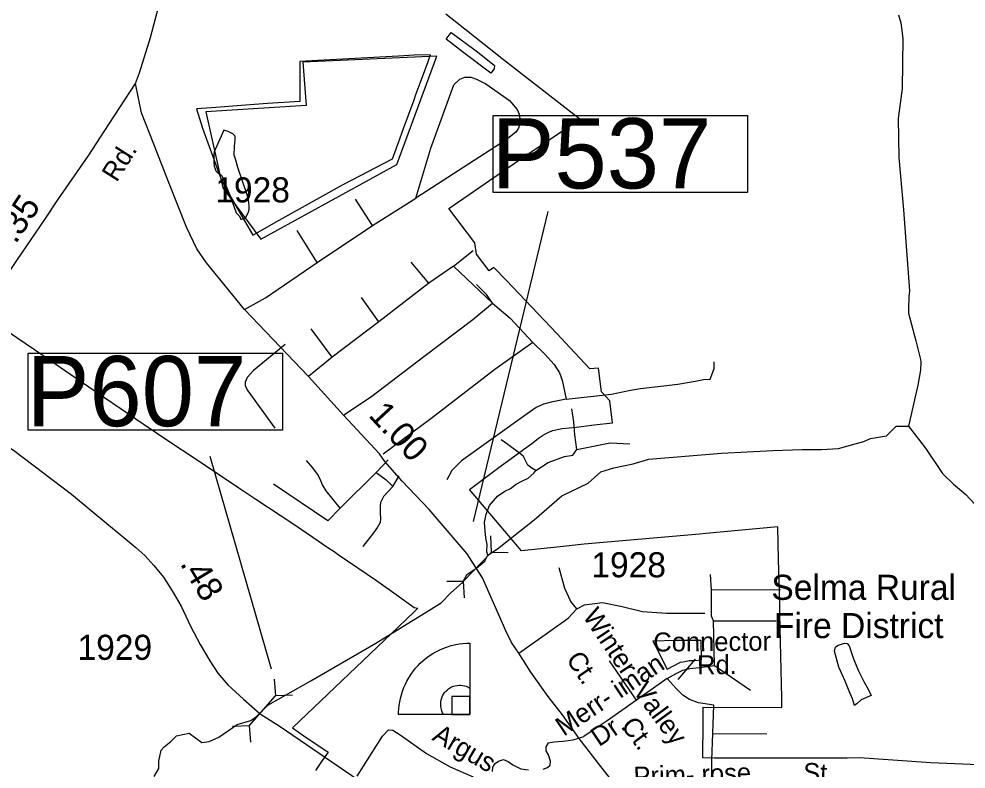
# Model space of a CAD drawing. Extents: x 2082433 to 2279600, y 546599 to 755198.
# Drawn here: x 2208110 to 2212827, y 653851 to 657589 of the extents above; entities that cross this region are included whole.
import ezdxf

# ---------------------------------------------------------------- set-up
doc = ezdxf.new("R2010")
doc.units = 0
for name, color, linetype in [('Exist Boundary Political City Limit New', 7, 'Continuous'), ('Exist Boundary Political City Limit New Hole', 7, 'Continuous'), ('Exist Boundary Political Fire Districts Label', 7, 'Continuous'), ('Exist Cultural Recreational Baseball or SoftBall Diamond CELL', 7, 'Continuous'), ('Exist Hydrographic Creek Single Shore', 7, 'Continuous'), ('Exist Hydrographic Misc Water Feature', 7, 'Continuous'), ('Exist Road Non-System Type 51', 7, 'Continuous'), ('Exist Road Non-System Type 51 Label', 7, 'Continuous'), ('Exist Road Secondary Mileage Hundredths English Label', 7, 'Continuous'), ('Exist Road Secondary Structure Pipe CELL', 7, 'Continuous'), ('Exist Road Secondary Structure Pipe Number Label', 7, 'Continuous'), ('Exist Road Secondary Type 51 Attributed', 7, 'Continuous'), ('Exist Road Secondary Type 51 Label', 7, 'Continuous'), ('Exist Road Secondary Type 51 Number Label', 7, 'Continuous'), ('Map Preparation Boundary City Limit Buffer Line', 7, 'Continuous')]:
    doc.layers.add(name, color=color, linetype=linetype)

msp = doc.modelspace()

# ---------------------------------------------------------------- linework, layer by layer
at = {"layer": 'Exist Boundary Political City Limit New'}
for points in [[(2213006.8, 653866.3), (2212651.5, 653881.9), (2212295.8, 653906.6), (2212235.5, 653905.8), (2211936.8, 653905.8), (2211904.2, 653905.8), (2211877.5, 653905.8), (2211827.2, 653905.8), (2211778, 653905.9), (2211727.2, 653905.9), (2211676, 653905.9), (2211626.8, 653905.9), (2211573.8, 653906), (2211516.2, 653907.5), (2211516.2, 653945.3), (2211516.8, 654042.4), (2211517.2, 654159.2), (2211909, 654158.2), (2211909.5, 654205.3), (2211899.5, 654624.5), (2211899, 654653.3), (2211897, 654734.6), (2211895.8, 654784.1), (2211893, 654895.6), (2211889.2, 655057.2), (2211531.2, 655025.3), (2211499.2, 655022.1), (2210924.2, 654971.4), (2210805.5, 654959.1), (2210612.2, 654938.8), (2210353.2, 655243.3), (2210434, 655303.2), (2210507.2, 655357.8), (2210604.5, 655430), (2210663.5, 655473.9), (2210687, 655491.2), (2210696.8, 655499.3), (2210707, 655506.8), (2210717.8, 655513.8), (2210728.8, 655520.1), (2210741.8, 655526.8), (2210755.5, 655532.6), (2210769.5, 655537.6), (2210783.8, 655541.7), (2210798, 655544.9), (2210815.2, 655547.5), (2210884.5, 655555.4), (2210975, 655565.7), (2211065.2, 655576), (2211052.8, 655685.3), (2211010.5, 655730.8), (2210996.2, 655849.2), (2210953, 655845), (2210854.5, 655950.2), (2210788.5, 656020.8), (2210726.2, 656087.2), (2210664.2, 656153.4), (2210599.5, 656221), (2210538, 656285.4), (2210475.2, 656351), (2210451.8, 656333.3), (2210388.2, 656416.9), (2210380.5, 656473.9), (2210250.5, 656644.6), (2210623.5, 656901.6), (2210903.5, 657089.1), (2210522.5, 657385.3), (2210282, 657576.8), (2210236.5, 657613.4)], [(2209023.5, 657044.9), (2209050, 656971.5), (2209112.8, 656798.2), (2209140.5, 656742.4), (2209160.2, 656708.4), (2209273.8, 656511.2), (2209406.5, 656586.8), (2209725.2, 656763.8), (2209970.5, 656891), (2210000, 656973), (2210025, 657042.4), (2210077.5, 657186.3), (2210087, 657212.1), (2210139.2, 657353.4), (2210159.8, 657409.6), (2210077.5, 657408), (2210000, 657403.8), (2209598.2, 657381.7), (2209509, 657376.9), (2209509, 657176.7), (2209347.5, 657167.7), (2209217.5, 657157.8), (2209069.2, 657146.4), (2208993.2, 657140.2), (2209023.5, 657044.9)], [(2208052.2, 656032.7), (2208187, 655940.9), (2208421.5, 655780.9), (2208728.8, 655571.6), (2208851.2, 655488.1), (2208991.5, 655394.4), (2209204, 655252.4), (2209289, 655196.4), (2209473.8, 655074.6), (2209574, 655006.4), (2209647.8, 654955.8), (2209679, 654934.4), (2209700.2, 654919.8), (2209890.5, 654789.9), (2210000, 654711.8), (2210077.5, 654656.4), (2210096.2, 654652.2), (2210077.5, 654634), (2210000, 654560), (2209471.8, 654055.6), (2209528, 654016.4)], [(2211278, 654467.5), (2211337.5, 654348.7), (2211405.2, 654383.6), (2211426, 654387.7), (2211447.8, 654391.4), (2211476, 654392.6), (2211508.5, 654394.9), (2211508.2, 654491.2), (2211382, 654491.4), (2211267.2, 654488.3), (2211278, 654467.5)], [(2209528, 654016.4), (2209649.2, 653935.7), (2209620.5, 653893.9), (2209586, 653843.6)]]:
    msp.add_lwpolyline(points, dxfattribs=at)
at = {"layer": 'Exist Boundary Political City Limit New Hole'}
msp.add_lwpolyline([(2209040.4, 657125.7), (2209124.4, 656747.5), (2209313.9, 656492), (2209991.3, 656863), (2210191.1, 657403), (2209523.1, 657373.9), (2209539.4, 657157), (2209040.4, 657125.7)], dxfattribs=at)
at = {"layer": 'Exist Cultural Recreational Baseball or SoftBall Diamond CELL'}
for points in [[(2210355.8, 654123.3), (2210000.8, 654123.3), (2210000.9, 654133.8), (2210001.9, 654151.7), (2210003.6, 654168), (2210006.4, 654185.5), (2210009.6, 654201.8), (2210014.3, 654220.2), (2210019.8, 654238.5), (2210027, 654257.4), (2210034.4, 654274.1), (2210041.6, 654288.7), (2210051.1, 654305.3), (2210062.5, 654323.2), (2210074.3, 654339.7), (2210085.1, 654352.9), (2210098.3, 654367.8), (2210108.5, 654378.2), (2210121.3, 654389.9), (2210139.2, 654404.7), (2210153.4, 654415.2), (2210171.2, 654426.6), (2210186.8, 654435.6), (2210202.1, 654443.3), (2210221.3, 654452), (2210244.4, 654460.3), (2210261.9, 654465.9), (2210284.8, 654471.1), (2210301.6, 654474.2), (2210319.9, 654476.4), (2210339.8, 654478.1), (2210355.8, 654478.3)], [(2210355.8, 654123.3), (2210224.8, 654123.2), (2210219.8, 654131.5), (2210215.5, 654141.9), (2210212.1, 654154), (2210210.5, 654164.9), (2210210.1, 654175.3), (2210210.7, 654185.1), (2210212.4, 654195.8), (2210215.6, 654206.2), (2210219.5, 654215.1), (2210224.1, 654223.8), (2210229.8, 654232), (2210234.9, 654237.8), (2210242, 654244.9), (2210249.3, 654250.5), (2210253.5, 654253.9), (2210264.6, 654259.9), (2210273.3, 654263.3), (2210282.8, 654266.4), (2210291.5, 654268), (2210299.9, 654268.6), (2210309.6, 654268.8), (2210318.9, 654268), (2210328.6, 654266.1), (2210336.5, 654263.5), (2210344.5, 654260.6), (2210350.9, 654257.2), (2210355.9, 654254.2)], [(2210355.8, 654123.3), (2210355.8, 654213.3), (2210265.8, 654213.3), (2210265.8, 654123.3)]]:
    msp.add_lwpolyline(points, close=True, dxfattribs=at)
at = {"layer": 'Exist Hydrographic Creek Single Shore'}
for points in [[(2212489.6, 657609), (2212501.5, 657569.1), (2212512, 657491.3), (2212508.3, 657241.5), (2212489, 657093.1), (2212492.7, 656897.6), (2212516.1, 656637.7), (2212533.9, 656390), (2212545, 656233.8), (2212541.1, 656206), (2212539.7, 656146.2), (2212539.5, 656121.9), (2212577, 655984.5), (2212599.3, 655892.6), (2212601.8, 655878.5), (2212599.7, 655838.6), (2212586.2, 655764.5), (2212539.8, 655559.8)], [(2210889, 655443.3), (2210878.8, 655516.7), (2210873.1, 655581.9), (2210863.5, 655645.2)], [(2208782.7, 653813.7), (2208805.6, 653854.3), (2208805.6, 653889.8), (2208818.3, 653945.7), (2208833.5, 653960.9), (2208866.5, 653988.8), (2208894.4, 654016.7), (2208957.9, 654029.4), (2209021.3, 653983.7), (2209056.8, 653988.8), (2209105.1, 654009.1), (2209196.4, 654072.6), (2209265, 654092.9), (2209292.9, 654113.2), (2209348.7, 654169), (2209563.2, 654290.8), (2209888, 654478.6), (2210129.8, 654627.5), (2210212.8, 654679.9), (2210261.1, 654729.9), (2210319.5, 654780.2), (2210325.3, 654791.7), (2210330.4, 654798.7), (2210340.6, 654819.8), (2210390, 654853.9), (2210430, 654886.8), (2210444.7, 654916.9), (2210493.3, 654948.2), (2210676.1, 655092.8), (2210813.1, 655212.1), (2210945.1, 655275.6), (2211008.5, 655331.4), (2211072, 655351.7), (2211168.4, 655372), (2211247.1, 655394.8), (2211608.7, 655425.3), (2211865.1, 655438), (2212011, 655443.1), (2212107.5, 655443.1), (2212191.2, 655448.1), (2212275, 655471), (2212318.1, 655483.7), (2212351.1, 655498.9), (2212429.8, 655511.6), (2212478, 655559.8), (2212539.8, 655559.8)], [(2212539.8, 655559.8), (2212625.2, 655450.7), (2212708.9, 655323.8), (2212764.8, 655270.5), (2212825.7, 655219.7), (2212889.1, 655151.2), (2212972.9, 655059.8), (2213038.9, 655004)], [(2210684.3, 655339.1), (2210664.8, 655350.6), (2210643.7, 655364.7), (2210622.6, 655408.8), (2210609.9, 655420.9), (2210545.3, 655468.2), (2210512.1, 655491.2)], [(2210889, 655443.3), (2211053.5, 655475.9), (2211151.9, 655472)], [(2210684.3, 655339.1), (2210745, 655378.1), (2210826.1, 655408.1), (2210867.9, 655415.2), (2210889, 655443.3)], [(2210444.7, 654916.9), (2210440.2, 654932.8), (2210440.9, 654969.3), (2210435.8, 655002.5), (2210431.9, 655037.6), (2210427.8, 655080.4), (2210437.4, 655121.3), (2210453.7, 655163.5), (2210492.6, 655211.4), (2210529.7, 655235.7), (2210557.8, 655249.7), (2210585.9, 655270.8), (2210614, 655284.8), (2210645.3, 655300.8), (2210673.4, 655325.1), (2210684.3, 655339.1)]]:
    msp.add_lwpolyline(points, dxfattribs=at)
at = {"layer": 'Exist Hydrographic Misc Water Feature'}
for points in [[(2210460.2, 657319.2), (2210325.7, 657420.2), (2210237.1, 657487.5), (2210262.8, 657521.8), (2210393.8, 657424.9), (2210478.1, 657357.4), (2210476.4, 657339.4), (2210460.2, 657319.2)], [(2209130.9, 657034), (2209081.5, 656925.9), (2209079.6, 656911.9), (2209079.6, 656901.8), (2209080, 656873.7), (2209082.3, 656856), (2209086.2, 656842), (2209090.1, 656832.1), (2209096.2, 656825.9), (2209104.2, 656820.2), (2209118.8, 656810.3), (2209124.3, 656800.2), (2209163.3, 656702.6), (2209191.8, 656622.9), (2209205.7, 656607), (2209213.7, 656596.9), (2209213.9, 656590.7), (2209217.8, 656591), (2209225.8, 656593), (2209240, 656601), (2209251.7, 656623.2), (2209255.5, 656639.2), (2209255.5, 656661.1), (2209255.1, 656671.3), (2209253.3, 656689), (2209244.9, 656717.1), (2209200, 656848.8), (2209189.9, 656884.8), (2209181.9, 656910.7), (2209183.8, 656952.6), (2209187.3, 656986.6), (2209186.9, 657004.5), (2209174.8, 657016.4), (2209151, 657028.6), (2209130.9, 657034)], [(2212271.2, 654167), (2212260.8, 654201), (2212245, 654238.7), (2212224.5, 654288.9), (2212193.9, 654358.3), (2212171.6, 654438.3), (2212173.2, 654446.2), (2212177.3, 654458.2), (2212187.2, 654466.4), (2212221.2, 654478.7), (2212235.4, 654476.6), (2212245.2, 654464.9), (2212265.7, 654401), (2212289.9, 654343), (2212318.4, 654287.2), (2212341, 654245.7), (2212354.9, 654217.6), (2212304.9, 654195.1), (2212285.2, 654177), (2212271.2, 654167)]]:
    msp.add_lwpolyline(points, dxfattribs=at)
at = {"layer": 'Exist Road Non-System Type 51'}
for p, q in [((2209870.2, 656559.1), (2209785.9, 656691.3)), ((2209870.2, 656559.1), (2210085.7, 656696.1)), ((2209594.3, 656375.3), (2209870.2, 656559.1)), ((2209594.3, 656375.3), (2209494.7, 656534.2)), ((2210274.5, 656356.2), (2210371.6, 656435.4)), ((2210151.8, 656271.9), (2210062.4, 656376.6)), ((2210274.5, 656356.2), (2210151.8, 656271.9)), ((2210467.8, 656172.2), (2210274.5, 656356.2)), ((2210151.8, 656271.9), (2209902.7, 656080.2)), ((2209902.7, 656080.2), (2209815.8, 656200.3)), ((2209902.7, 656080.2), (2209670.1, 655903.9)), ((2209670.1, 655903.9), (2209565.3, 656044.4)), ((2209670.1, 655903.9), (2209552.6, 655806.8)), ((2210834.6, 655694.3), (2211060.6, 655719.2)), ((2209971.7, 655258.6), (2210004.1, 655312.4)), ((2209648, 655088.1), (2209377.9, 655270)), ((2211558.6, 654744.3), (2211554.8, 654820.9)), ((2211558.6, 654744.3), (2211903.4, 654746.2)), ((2211574, 654366.9), (2211568.2, 654589.1)), ((2211568.2, 654589.1), (2211880.4, 654589.1)), ((2211185.1, 654194.5), (2211051, 654389.9)), ((2211574, 654366.9), (2211753.1, 654243.4)), ((2211338.4, 654301.8), (2211185.1, 654194.5)), ((2211565.3, 654028.8), (2211570.1, 654169.6)), ((2211565.3, 654028.8), (2211834.5, 654026))]:
    msp.add_line(p, q, dxfattribs=at)
msp.add_lwpolyline([(2210085.7, 656696.1), (2210160.4, 656945.1), (2210276.2, 657260.2), (2210305, 657288.9), (2210329.9, 657298.5), (2210360.5, 657298.5), (2210389.3, 657288.9), (2210435.2, 657266), (2210552.1, 657181.7), (2210590.4, 657137.6), (2210601.9, 657114.6), (2210603.8, 657091.6), (2210603.8, 657068.7), (2210598, 657043.8), (2210584.6, 657024.6), (2210536.7, 656986.3)], close=True, dxfattribs=at)
for points in [[(2209233.1, 656141.5), (2209337.7, 656199), (2209594.3, 656375.3)], [(2210467.8, 656172.2), (2210439.1, 656216.3), (2210389.3, 656266.1)], [(2209726.3, 655615.1), (2209867.3, 655709.6), (2210125.9, 655906.9), (2210370.1, 656091.8), (2210467.8, 656172.2)], [(2210467.8, 656172.2), (2210555.9, 656097.5), (2210668.9, 655976.8)], [(2209436.3, 655966.3), (2209278.3, 655837), (2209245.7, 655802.5), (2209236.2, 655779.6), (2209236.2, 655760.4), (2209249.6, 655735.5), (2209383.6, 655549.7)], [(2210668.9, 655976.8), (2210479.3, 655842.8), (2210160.4, 655596.6), (2209923.8, 655419.5)], [(2210668.9, 655976.8), (2210729.3, 655918.4), (2210775.2, 655866.7), (2210802, 655824.6), (2210815.4, 655788.2), (2210834.6, 655694.3)], [(2211060.6, 655719.2), (2211156.4, 655738.4), (2211206.2, 655748), (2211392, 655769), (2211478.2, 655784.3), (2211518.4, 655792), (2211552.9, 655793.9), (2211560.6, 655815), (2211572.1, 655847.6), (2211572.1, 655880.1)], [(2210834.6, 655694.3), (2210759.9, 655679), (2210721.6, 655669.4), (2210685.2, 655652.2), (2210641.1, 655621.5), (2210313.4, 655386.4), (2210266.2, 655337.9), (2210240.6, 655291.9)], [(2209710.2, 655150.3), (2209640.3, 655237.5), (2209621.2, 655268.1), (2209609.7, 655294.9), (2209596.3, 655319.8), (2209573.3, 655352.4), (2209542.6, 655388.8)], [(2209948.7, 655392.6), (2209889.3, 655329.4), (2209710.2, 655150.3)], [(2209889.3, 655329.4), (2209939.1, 655293), (2209971.7, 655258.6)], [(2209971.7, 655258.6), (2209925.7, 655208.8), (2209910.4, 655180), (2209908.5, 655160.9), (2209908.5, 655128.3), (2209910.4, 655099.6), (2209908.5, 655080.4), (2209895.1, 655055.5), (2209875.9, 655028.7), (2209822.3, 654959.7)], [(2209710.2, 655150.3), (2209648, 655088.1)], [(2210888.3, 654649.7), (2210859.1, 654685.6), (2210827.7, 654750.7), (2210800.7, 654853.9)], [(2211568.2, 654589.1), (2211558.6, 654612.1), (2211558.6, 654744.3)], [(2210888.3, 654649.7), (2210926.4, 654669.9), (2211016.2, 654681.1), (2211113.8, 654660.9), (2211214.8, 654636.2), (2211334.9, 654627.2), (2211525.6, 654627.2)], [(2210599.3, 654428.6), (2210746.9, 654533), (2210845.6, 654602.5), (2210888.3, 654649.7)], [(2211338.4, 654301.8), (2211382.4, 654326.7), (2211416.9, 654343.9), (2211451.4, 654351.6), (2211512.7, 654359.2), (2211574, 654366.9)], [(2211570.1, 654169.6), (2211493.5, 654181.1), (2211449.5, 654198.3), (2211416.9, 654219.4), (2211382.4, 654252), (2211338.4, 654301.8)], [(2211185.1, 654194.5), (2211039.6, 654091.1), (2210959.1, 654037.4), (2210923.7, 654013.5)], [(2209793.5, 653816.2), (2209920, 654015.4), (2209950.6, 654046.1), (2209971.7, 654044.2), (2210008.1, 654021.2), (2210140.2, 653929.2), (2210257.1, 653862.2), (2210372, 653812.4)], [(2210720.6, 653850.7), (2210741.7, 653858.4), (2210755.1, 653869.8), (2210757, 653890.9), (2210747.4, 653921.6), (2210736, 653942.6), (2210736, 653961.8), (2210747.4, 653980.9), (2210774.3, 653986.7), (2210820.2, 653990.5), (2210870, 653996.3), (2210923.7, 654013.5)], [(2211559.6, 653731.9), (2211561.5, 653894.7), (2211565.3, 654028.8)], [(2210467.8, 653839.2), (2210469.7, 653860.3), (2210481.2, 653879.4), (2210498.4, 653890.9), (2210523.3, 653898.6), (2210546.3, 653889), (2210569.3, 653871.8), (2210609.5, 653852.6), (2210647.8, 653846.9)]]:
    msp.add_lwpolyline(points, dxfattribs=at)
at = {"layer": 'Exist Road Non-System Type 51 Label'}
msp.add_lwpolyline([(2211477.8, 654398.5), (2211390.7, 654297.9)], dxfattribs=at)
at = {"layer": 'Exist Road Secondary Structure Pipe CELL'}
for p, q in [((2210458.5, 655012.5), (2210462.3, 654929.3)), ((2210462.3, 654929.3), (2210324.5, 654786.6)), ((2210545.5, 654928.5), (2210462.3, 654929.3)), ((2210241.2, 654787.4), (2210324.5, 654786.6)), ((2210328.2, 654703.4), (2210324.5, 654786.6)), ((2209380.5, 654299.5), (2209388.1, 654216.6)), ((2209257.3, 654067.5), (2209388.1, 654216.6)), ((2209471.4, 654219.8), (2209388.1, 654216.6)), ((2209174, 654064.4), (2209257.3, 654067.5)), ((2209264.9, 653984.6), (2209257.3, 654067.5))]:
    msp.add_line(p, q, dxfattribs=at)
at = {"layer": 'Exist Road Secondary Structure Pipe Number Label'}
for p, q in [((2210373.2, 655085.1), (2210745.8, 656629.1)), ((2209367.8, 654348.9), (2209062.5, 655408.2))]:
    msp.add_line(p, q, dxfattribs=at)
for points in [[(2210471.8, 657108.3), (2211737.9, 657108.3), (2211737.9, 656724.5), (2210471.8, 656724.5)], [(2208155.7, 655923.3), (2209421.8, 655923.3), (2209421.8, 655539.5), (2208155.7, 655539.5)]]:
    msp.add_lwpolyline(points, close=True, dxfattribs=at)
at = {"layer": 'Exist Road Secondary Type 51 Attributed'}
for points in [[(2208689.5, 657267.2), (2208709.9, 657319.6), (2208764.5, 657495.8), (2208804.1, 657647.4), (2208862.2, 657838.7), (2208912.5, 658031.3), (2208962.8, 658270.8), (2208994.9, 658426.5), (2209020.9, 658572.1), (2209081.1, 658935.3), (2209081.1, 659009)], [(2207658.2, 655725.8), (2207929.3, 656132.6), (2208103, 656389.4), (2208238.5, 656590), (2208303.6, 656687.1), (2208457, 656909.4), (2208534.9, 657028.2), (2208689.5, 657267.2)], [(2211106.5, 653738.5), (2211007.8, 653864.2), (2210900, 654003.3), (2210816.3, 654120.8), (2210745.2, 654213.2), (2210658.8, 654333.2), (2210599.3, 654428.6), (2210563.4, 654481.3), (2210534.2, 654539.7), (2210417.8, 654803.5), (2210384.7, 654855.5), (2210342.5, 654923.9), (2210152.6, 655144.9), (2210018.3, 655285.5), (2209931.4, 655383.9), (2209905.2, 655421.7), (2209726.3, 655615.1), (2209552.6, 655806.8), (2209233.1, 656141.5), (2209044.1, 656374.1), (2208995.5, 656443.1), (2208944.4, 656550.4), (2208858.1, 656768.9), (2208781.5, 656964.4), (2208720.2, 657120.2), (2208689.5, 657267.2)], [(2207658.2, 655725.8), (2207873.1, 655582.2), (2208089.6, 655435.2), (2208371.9, 655220.8), (2208548, 655075), (2208631.6, 655005.4), (2208692.2, 654954.9), (2208736, 654914.5), (2208782, 654865.1), (2208829.1, 654806.8), (2208872.9, 654739.4), (2208917.8, 654662), (2208964.4, 654563.3), (2209011.5, 654471.2), (2209059.7, 654390.4), (2209100.1, 654328.7), (2209149.5, 654270.4), (2209227.5, 654198.6), (2209311.7, 654126.7), (2209410.4, 654062.8), (2209768.4, 653819.3), (2210310.4, 653454.6), (2211153.6, 652877.8)]]:
    msp.add_lwpolyline(points, dxfattribs=at)
at = {"layer": 'Map Preparation Boundary City Limit Buffer Line'}
for points in [[(2213006.8, 653866.3), (2212651.5, 653881.9), (2212295.8, 653906.6), (2212235.5, 653905.8), (2211936.8, 653905.8), (2211904.2, 653905.8), (2211877.5, 653905.8), (2211827.2, 653905.8), (2211778, 653905.9), (2211727.2, 653905.9), (2211676, 653905.9), (2211626.8, 653905.9), (2211573.8, 653906), (2211516.2, 653907.5), (2211516.2, 653945.3), (2211516.8, 654042.4), (2211517.2, 654159.2), (2211909, 654158.2), (2211909.5, 654205.3), (2211899.5, 654624.5), (2211899, 654653.3), (2211897, 654734.6), (2211895.8, 654784.1), (2211893, 654895.6), (2211889.2, 655057.2), (2211531.2, 655025.3), (2211499.2, 655022.1), (2210924.2, 654971.4), (2210805.5, 654959.1), (2210612.2, 654938.8), (2210353.2, 655243.3), (2210434, 655303.2), (2210507.2, 655357.8), (2210604.5, 655430), (2210663.5, 655473.9), (2210687, 655491.2), (2210696.8, 655499.3), (2210707, 655506.8), (2210717.8, 655513.8), (2210728.8, 655520.1), (2210741.8, 655526.8), (2210755.5, 655532.6), (2210769.5, 655537.6), (2210783.8, 655541.7), (2210798, 655544.9), (2210815.2, 655547.5), (2210884.5, 655555.4), (2210975, 655565.7), (2211065.2, 655576), (2211052.8, 655685.3), (2211010.5, 655730.8), (2210996.2, 655849.2), (2210953, 655845), (2210854.5, 655950.2), (2210788.5, 656020.8), (2210726.2, 656087.2), (2210664.2, 656153.4), (2210599.5, 656221), (2210538, 656285.4), (2210475.2, 656351), (2210451.8, 656333.3), (2210388.2, 656416.9), (2210380.5, 656473.9), (2210250.5, 656644.6), (2210623.5, 656901.6), (2210903.5, 657089.1), (2210522.5, 657385.3), (2210282, 657576.8), (2210236.5, 657613.4)], [(2209023.5, 657044.9), (2209050, 656971.5), (2209112.8, 656798.2), (2209140.5, 656742.4), (2209160.2, 656708.4), (2209273.8, 656511.2), (2209406.5, 656586.8), (2209725.2, 656763.8), (2209970.5, 656891), (2210000, 656973), (2210025, 657042.4), (2210077.5, 657186.3), (2210087, 657212.1), (2210139.2, 657353.4), (2210159.8, 657409.6), (2210077.5, 657408), (2210000, 657403.8), (2209598.2, 657381.7), (2209509, 657376.9), (2209509, 657176.7), (2209347.5, 657167.7), (2209217.5, 657157.8), (2209069.2, 657146.4), (2208993.2, 657140.2), (2209023.5, 657044.9)], [(2208052.2, 656032.7), (2208187, 655940.9), (2208421.5, 655780.9), (2208728.8, 655571.6), (2208851.2, 655488.1), (2208991.5, 655394.4), (2209204, 655252.4), (2209289, 655196.4), (2209473.8, 655074.6), (2209574, 655006.4), (2209647.8, 654955.8), (2209679, 654934.4), (2209700.2, 654919.8), (2209890.5, 654789.9), (2210000, 654711.8), (2210077.5, 654656.4), (2210096.2, 654652.2), (2210077.5, 654634), (2210000, 654560), (2209471.8, 654055.6), (2209528, 654016.4)], [(2211278, 654467.5), (2211337.5, 654348.7), (2211405.2, 654383.6), (2211426, 654387.7), (2211447.8, 654391.4), (2211476, 654392.6), (2211508.5, 654394.9), (2211508.2, 654491.2), (2211382, 654491.4), (2211267.2, 654488.3), (2211278, 654467.5)], [(2209528, 654016.4), (2209649.2, 653935.7), (2209620.5, 653893.9), (2209586, 653843.6)]]:
    msp.add_lwpolyline(points, dxfattribs=at)

# ---------------------------------------------------------------- texts
at = {"layer": 'Exist Boundary Political Fire Districts Label'}
for s, p in [('Selma Rural', (2211857.2, 654694.1)), ('Fire District', (2211869.9, 654503.5))]:
    msp.add_text(s, height=125, dxfattribs=at).set_placement(p)
at = {"layer": 'Exist Road Non-System Type 51 Label'}
for s, rotation, p in [('Winter', 303.878, (2210914.4, 654613.2)), ('Connector', 0.4749, (2211269.6, 654436.3)), ('Ct.', 303.878, (2210831.7, 654398.2)), ('Merr- iman', 33.8651, (2210823.3, 654011.9)), ('Rd.', 0.461, (2211487.5, 654322.6)), ('Valley', 306.2479, (2211163.3, 654240.8)), ('Dr.', 33.8651, (2210998.6, 653959.7)), ('Ct.', 306.2479, (2211104.8, 654067.3)), ('Argus', 329.7129, (2210162.5, 653998.1)), ('Prim- rose', 2.0318, (2211172.3, 653766.7)), ('St.', 358.4178, (2212014.5, 653787.1))]:
    msp.add_text(s, height=95, rotation=rotation, dxfattribs=at).set_placement(p)
at = {"layer": 'Exist Road Secondary Mileage Hundredths English Label'}
for s, rotation, p in [('.35', 56.5507, (2208093.2, 656463.6)), ('1.00', 312.9713, (2209846.1, 655611.1)), ('.48', 301.0633, (2208909.3, 654874.9))]:
    msp.add_text(s, height=125, rotation=rotation, dxfattribs=at).set_placement(p)
at = {"layer": 'Exist Road Secondary Structure Pipe Number Label'}
for s, p in [('P537', (2210464.7, 656744.2)), ('P607', (2208148.6, 655559.3))]:
    msp.add_text(s, height=350, dxfattribs=at).set_placement(p)
at = {"layer": 'Exist Road Secondary Type 51 Label'}
msp.add_text('Rd.', height=95, rotation=57.7479, dxfattribs=at).set_placement((2208596.4, 656771.4))
at = {"layer": 'Exist Road Secondary Type 51 Number Label'}
for s, p in [('1928', (2209087.6, 656674.6)), ('1928', (2210960.5, 654806.4)), ('1929', (2208401.3, 654395.2))]:
    msp.add_text(s, height=125, dxfattribs=at).set_placement(p)

doc.saveas('drawing.dxf')
